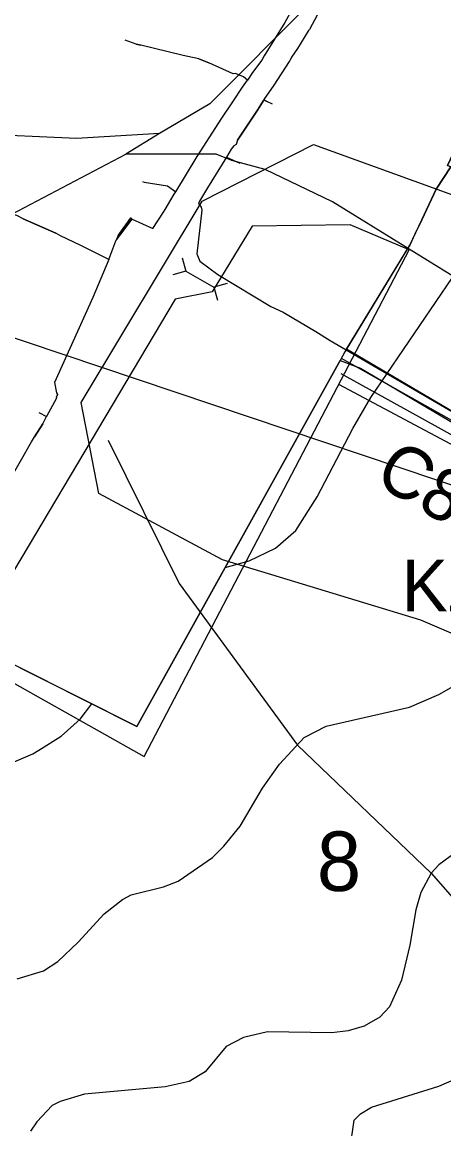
# Model space of a CAD drawing. Extents: x -662500 to -653478, y -1056827 to -1049993.
# Drawn here: x -660178.1 to -660014.9, y -1052767 to -1052338.9 of the extents above; entities that cross this region are included whole.
import ezdxf

# ---------------------------------------------------------------- set-up
doc = ezdxf.new("R2010")
doc.units = 0
for name, color, linetype in [('Vrstva 1', 7, 'Continuous'), ('Vrstva 11', 7, 'Continuous'), ('Vrstva 17', 7, 'Continuous'), ('Vrstva 18', 7, 'Continuous'), ('Vrstva 24', 7, 'Continuous'), ('Vrstva 37', 7, 'Continuous'), ('Vrstva 44', 7, 'Continuous'), ('Vrstva 45', 7, 'Continuous'), ('Vrstva 48', 7, 'Continuous'), ('Vrstva 5', 7, 'Continuous'), ('Vrstva 52', 7, 'Continuous'), ('Vrstva 54', 7, 'Continuous'), ('Vrstva 57', 7, 'Continuous'), ('Vrstva 61', 7, 'Continuous'), ('Vrstva 7', 7, 'Continuous')]:
    doc.layers.add(name, color=color, linetype=linetype)

# ---------------------------------------------------------------- blocks, each defined once
blk = doc.blocks.new('PSZ017')
at = {"layer": 'Vrstva 17'}
for points in [[(-10, 3.75), (-6.25, 0), (-10, -3.75)], [(-6.25, 0), (6.25, 0)], [(10, 3.75), (6.25, 0), (10, -3.75)]]:
    blk.add_lwpolyline(points, dxfattribs=at)

msp = doc.modelspace()

# ---------------------------------------------------------------- linework, layer by layer
at = {"layer": 'Vrstva 1'}
msp.add_lwpolyline([(-659950.73, -1052341.07), (-659953.43, -1052371.96), (-659970.97, -1052359.28), (-659972.19, -1052361.09), (-659973.49, -1052362.01), (-659975.19, -1052363.21), (-659977.1, -1052363.82), (-659994.25, -1052353.87), (-660006.58, -1052379.92), (-660013.48, -1052394.37), (-660012.16, -1052394.95), (-660017.83, -1052403.53), (-660023.45, -1052415.35), (-660026.08, -1052420.89), (-660028.1, -1052425.15), (-660028.7, -1052426.13), (-660053.2, -1052466.49), (-660055.08, -1052469.76), (-660115.2, -1052577.95), (-660133.74, -1052611.33), (-660202.62, -1052576.83), (-660206.29, -1052574.94), (-660212.42, -1052571.79), (-660214.21, -1052570.87)], dxfattribs=at)
at = {"layer": 'Vrstva 11'}
msp.add_lwpolyline([(-660054.64, -1052468.97), (-659915.93, -1052546.74), (-659897.16, -1052554.85)], dxfattribs=at)
at = {"layer": 'Vrstva 24'}
for points in [[(-660048, -1052304.5), (-660067, -1052332), (-660105.5, -1052370.5), (-660125, -1052382)], [(-660125, -1052382), (-660157, -1052384), (-660277.5, -1052378.5)], [(-660125, -1052382), (-660138, -1052390)], [(-660680, -1052693), (-660668, -1052670), (-660625, -1052625), (-660559, -1052571), (-660471.5, -1052512.5), (-660425, -1052485), (-660396.5, -1052473), (-660357, -1052462), (-660276, -1052455), (-660243.5, -1052445.5), (-660138, -1052390)], [(-660132, -1052865), (-660131.5, -1052853), (-660124, -1052843), (-660063.5, -1052832.5), (-660040.5, -1052823.5), (-660028, -1052816), (-660013, -1052800.5), (-660000, -1052782.08), (-659983, -1052758), (-659947, -1052686), (-659927.5, -1052627.5), (-659920, -1052581), (-659923.5, -1052545), (-659933, -1052515), (-659946, -1052493), (-659958.5, -1052479), (-659977, -1052460), (-660000, -1052444.36), (-660002, -1052443), (-660058, -1052408.5), (-660084, -1052396), (-660097, -1052392.5), (-660103, -1052390), (-660138, -1052390)]]:
    msp.add_lwpolyline(points, dxfattribs=at)
at = {"layer": 'Vrstva 37'}
msp.add_lwpolyline([(-659937.2, -1052607.32), (-660023.74, -1052570.29), (-660100.59, -1052546.94), (-660148.42, -1052521.3), (-660155.25, -1052485.99), (-660108.43, -1052408.14), (-660065.3, -1052386.3), (-660010.07, -1052406.24), (-659944.6, -1052475.16), (-659923.26, -1052585.09)], close=True, dxfattribs=at)
at = {"layer": 'Vrstva 44'}
msp.add_lwpolyline([(-659464.58, -1051504.83), (-659576.16, -1052069.59), (-659916.29, -1052550.1), (-660191.14, -1052457.81)], dxfattribs=at)
at = {"layer": 'Vrstva 45'}
for p, q in [((-660133.94, -1052347.42), (-660132.16, -1052347.89)), ((-660133.94, -1052347.42), (-660132.16, -1052347.89)), ((-660109.71, -1052353.13), (-660105.88, -1052354.65)), ((-660109.71, -1052353.13), (-660105.88, -1052354.65)), ((-660096.62, -1052369.73), (-660092.85, -1052364.13)), ((-660096.62, -1052369.73), (-660092.85, -1052364.13)), ((-660098.98, -1052391.11), (-660093.9, -1052393.53)), ((-660098.98, -1052391.11), (-660093.9, -1052393.53)), ((-660122.77, -1052411.38), (-660119.23, -1052405.5)), ((-660122.77, -1052411.38), (-660119.23, -1052405.5)), ((-660177.68, -1052415.03), (-660165.02, -1052420.62)), ((-660177.68, -1052415.03), (-660165.02, -1052420.62)), ((-660140.92, -1052421.52), (-660136.01, -1052414.57)), ((-660140.92, -1052421.52), (-660136.01, -1052414.57)), ((-660140.31, -1052421.46), (-660135.5, -1052415.13)), ((-660140.31, -1052421.46), (-660135.5, -1052415.13)), ((-660144.51, -1052430.7), (-660141.8, -1052423.52)), ((-660144.51, -1052430.7), (-660141.8, -1052423.52)), ((-660144.51, -1052430.7), (-660141.8, -1052423.52)), ((-660144.51, -1052430.7), (-660141.8, -1052423.52)), ((-660171.6, -1052489.86), (-660168.7, -1052491.45)), ((-660171.6, -1052489.86), (-660168.7, -1052491.45)), ((-660170.14, -1052494.25), (-660173.26, -1052499.37)), ((-660170.14, -1052494.25), (-660173.26, -1052499.37))]:
    msp.add_line(p, q, dxfattribs=at)
for points in [[(-660057.37, -1052319.44), (-660057.42, -1052319.95), (-660059.78, -1052327.12), (-660061.94, -1052332.67), (-660066.91, -1052341.74), (-660067.23, -1052342.19), (-660071.56, -1052349.12), (-660073.8, -1052352.53), (-660074.56, -1052353.97), (-660074.75, -1052354.2), (-660080.75, -1052363.28), (-660084.5, -1052368.82)], [(-660057.37, -1052319.44), (-660057.42, -1052319.95), (-660059.78, -1052327.12), (-660061.94, -1052332.67), (-660066.91, -1052341.74), (-660067.23, -1052342.19), (-660071.56, -1052349.12), (-660073.8, -1052352.53), (-660074.56, -1052353.97), (-660074.75, -1052354.2), (-660080.75, -1052363.28), (-660084.5, -1052368.82)], [(-660070.49, -1052327.58), (-660074.47, -1052335.56), (-660076.43, -1052339.14), (-660084.49, -1052351.95), (-660085.38, -1052353.61), (-660088.96, -1052358.48), (-660090.9, -1052361.36)], [(-660070.49, -1052327.58), (-660074.47, -1052335.56), (-660076.43, -1052339.14), (-660084.49, -1052351.95), (-660085.38, -1052353.61), (-660088.96, -1052358.48), (-660090.9, -1052361.36)], [(-660070.49, -1052327.58), (-660074.47, -1052335.56), (-660076.43, -1052339.14), (-660084.49, -1052351.95), (-660085.38, -1052353.61), (-660088.96, -1052358.48), (-660090.9, -1052361.36)], [(-660070.49, -1052327.58), (-660074.47, -1052335.56), (-660076.43, -1052339.14), (-660084.49, -1052351.95), (-660085.38, -1052353.61), (-660088.96, -1052358.48), (-660090.9, -1052361.36)], [(-660090.9, -1052361.36), (-660092.38, -1052360.09), (-660095.54, -1052358.83), (-660096.38, -1052358.98), (-660105.88, -1052354.65), (-660109.71, -1052353.13), (-660115.8, -1052351.82), (-660132.16, -1052347.89), (-660133.94, -1052347.42), (-660138.18, -1052345.98)], [(-660090.9, -1052361.36), (-660092.38, -1052360.09), (-660095.54, -1052358.83), (-660096.38, -1052358.98), (-660105.88, -1052354.65), (-660109.71, -1052353.13), (-660115.8, -1052351.82), (-660132.16, -1052347.89), (-660133.94, -1052347.42), (-660138.18, -1052345.98)], [(-660118.66, -1052404.54), (-660110.41, -1052390.94), (-660100.83, -1052376.06), (-660096.62, -1052369.73), (-660092.85, -1052364.13), (-660090.9, -1052361.36)], [(-660118.66, -1052404.54), (-660110.41, -1052390.94), (-660100.83, -1052376.06), (-660096.62, -1052369.73), (-660092.85, -1052364.13), (-660090.9, -1052361.36)], [(-660118.66, -1052404.54), (-660110.41, -1052390.94), (-660100.83, -1052376.06), (-660096.62, -1052369.73), (-660092.85, -1052364.13), (-660090.9, -1052361.36)], [(-660118.66, -1052404.54), (-660110.41, -1052390.94), (-660100.83, -1052376.06), (-660096.62, -1052369.73), (-660092.85, -1052364.13), (-660090.9, -1052361.36)], [(-660084.5, -1052368.82), (-660084.66, -1052369.21), (-660085.68, -1052370.95), (-660087.04, -1052372.97), (-660094.8, -1052384.61), (-660095.25, -1052386.23), (-660096.22, -1052386.73), (-660097.18, -1052388.1), (-660098.98, -1052391.11)], [(-660084.5, -1052368.82), (-660084.66, -1052369.21), (-660085.68, -1052370.95), (-660087.04, -1052372.97), (-660094.8, -1052384.61), (-660095.25, -1052386.23), (-660096.22, -1052386.73), (-660097.18, -1052388.1), (-660098.98, -1052391.11)], [(-660094.8, -1052384.61), (-660087.04, -1052372.97), (-660085.68, -1052370.95), (-660084.66, -1052369.21)], [(-660094.8, -1052384.61), (-660087.04, -1052372.97), (-660085.68, -1052370.95), (-660084.66, -1052369.21)], [(-660084.5, -1052368.82), (-660083.59, -1052369.48), (-660081.36, -1052370.48)], [(-660084.5, -1052368.82), (-660083.59, -1052369.48), (-660081.36, -1052370.48)], [(-660144.51, -1052430.7), (-660155.42, -1052425.37), (-660163.21, -1052421.57), (-660165.02, -1052420.62), (-660177.68, -1052415.03), (-660180.21, -1052413.72), (-660192.41, -1052410.44), (-660204.53, -1052407.12), (-660204.4, -1052400.73), (-660206.34, -1052398.5), (-660206.88, -1052397.29), (-660206.42, -1052396.01), (-660202.99, -1052380.49), (-660202.91, -1052379.62), (-660203.81, -1052379.36)], [(-660144.51, -1052430.7), (-660155.42, -1052425.37), (-660163.21, -1052421.57), (-660165.02, -1052420.62), (-660177.68, -1052415.03), (-660180.21, -1052413.72), (-660192.41, -1052410.44), (-660204.53, -1052407.12), (-660204.4, -1052400.73), (-660206.34, -1052398.5), (-660206.88, -1052397.29), (-660206.42, -1052396.01), (-660202.99, -1052380.49), (-660202.91, -1052379.62), (-660203.81, -1052379.36)], [(-660098.98, -1052391.11), (-660106.33, -1052402.97), (-660109.43, -1052408.18), (-660109.87, -1052409.12), (-660108.81, -1052410.53), (-660108.6, -1052411.62), (-660110.44, -1052428.57), (-660109.35, -1052431.33), (-660102.31, -1052436.56), (-660081.79, -1052448.88), (-660077.12, -1052451.17), (-660064.39, -1052458.61), (-660058.92, -1052462.11), (-659936.98, -1052533.07), (-659932.74, -1052536.05), (-659924.18, -1052540.77), (-659915.33, -1052545), (-659910.59, -1052547.69), (-659906.4, -1052549.58), (-659900.73, -1052551.37), (-659902.25, -1052561.37), (-659903.11, -1052566.74), (-659904.36, -1052566.5)], [(-660098.98, -1052391.11), (-660106.33, -1052402.97), (-660109.43, -1052408.18), (-660109.87, -1052409.12), (-660108.81, -1052410.53), (-660108.6, -1052411.62), (-660110.44, -1052428.57), (-660109.35, -1052431.33), (-660102.31, -1052436.56), (-660081.79, -1052448.88), (-660077.12, -1052451.17), (-660064.39, -1052458.61), (-660058.92, -1052462.11), (-659936.98, -1052533.07), (-659932.74, -1052536.05), (-659924.18, -1052540.77), (-659915.33, -1052545), (-659910.59, -1052547.69), (-659906.4, -1052549.58), (-659900.73, -1052551.37), (-659902.25, -1052561.37), (-659903.11, -1052566.74), (-659904.36, -1052566.5)], [(-660131.55, -1052400.59), (-660130.82, -1052400.87), (-660121.85, -1052402.27), (-660118.66, -1052404.54)], [(-660131.55, -1052400.59), (-660130.82, -1052400.87), (-660121.85, -1052402.27), (-660118.66, -1052404.54)], [(-660123.36, -1052412.5), (-660122.77, -1052411.38), (-660119.23, -1052405.5), (-660118.66, -1052404.54)], [(-660123.36, -1052412.5), (-660122.77, -1052411.38), (-660119.23, -1052405.5), (-660118.66, -1052404.54)], [(-660123.36, -1052412.5), (-660122.77, -1052411.38), (-660119.23, -1052405.5), (-660118.66, -1052404.54)], [(-660123.36, -1052412.5), (-660122.77, -1052411.38), (-660119.23, -1052405.5), (-660118.66, -1052404.54)], [(-660135.5, -1052415.13), (-660136.01, -1052414.57), (-660140.92, -1052421.52), (-660141.8, -1052423.52)], [(-660135.5, -1052415.13), (-660136.01, -1052414.57), (-660140.92, -1052421.52), (-660141.8, -1052423.52)], [(-660141.8, -1052423.52), (-660140.31, -1052421.46), (-660135.5, -1052415.13)], [(-660141.8, -1052423.52), (-660140.31, -1052421.46), (-660135.5, -1052415.13)], [(-660135.5, -1052415.13), (-660127.47, -1052418.75), (-660123.36, -1052412.5)], [(-660135.5, -1052415.13), (-660127.47, -1052418.75), (-660123.36, -1052412.5)], [(-660135.5, -1052415.13), (-660127.47, -1052418.75), (-660123.36, -1052412.5)], [(-660135.5, -1052415.13), (-660127.47, -1052418.75), (-660123.36, -1052412.5)], [(-660144.51, -1052430.7), (-660150.78, -1052445.38), (-660165.55, -1052478.32), (-660164.86, -1052482.32), (-660164.43, -1052482.97), (-660164.66, -1052483.7)], [(-660144.51, -1052430.7), (-660150.78, -1052445.38), (-660165.55, -1052478.32), (-660164.86, -1052482.32), (-660164.43, -1052482.97), (-660164.66, -1052483.7)], [(-660144.51, -1052430.7), (-660150.78, -1052445.38), (-660165.55, -1052478.32), (-660164.86, -1052482.32), (-660164.43, -1052482.97), (-660164.66, -1052483.7)], [(-660144.51, -1052430.7), (-660150.78, -1052445.38), (-660165.55, -1052478.32), (-660164.86, -1052482.32), (-660164.43, -1052482.97), (-660164.66, -1052483.7)], [(-660164.66, -1052483.7), (-660164.9, -1052483.75), (-660164.82, -1052484.34), (-660168.7, -1052491.45)], [(-660164.66, -1052483.7), (-660164.9, -1052483.75), (-660164.82, -1052484.34), (-660168.7, -1052491.45)], [(-660164.66, -1052483.7), (-660164.9, -1052483.75), (-660164.82, -1052484.34), (-660168.7, -1052491.45)], [(-660164.66, -1052483.7), (-660164.9, -1052483.75), (-660164.82, -1052484.34), (-660168.7, -1052491.45)], [(-660184.92, -1052519.51), (-660178.79, -1052508.71), (-660174.44, -1052501.31), (-660173.26, -1052499.37), (-660170.14, -1052494.25), (-660168.7, -1052491.45)], [(-660184.92, -1052519.51), (-660178.79, -1052508.71), (-660174.44, -1052501.31), (-660173.26, -1052499.37), (-660170.14, -1052494.25), (-660168.7, -1052491.45)], [(-660184.92, -1052519.51), (-660178.79, -1052508.71), (-660174.44, -1052501.31), (-660173.26, -1052499.37), (-660170.14, -1052494.25), (-660168.7, -1052491.45)], [(-660184.92, -1052519.51), (-660178.79, -1052508.71), (-660174.44, -1052501.31), (-660173.26, -1052499.37), (-660170.14, -1052494.25), (-660168.7, -1052491.45)]]:
    msp.add_lwpolyline(points, dxfattribs=at)
at = {"layer": 'Vrstva 48'}
msp.add_lwpolyline([(-660200.66, -1052583.72), (-660130.91, -1052622.91), (-660028.27, -1052427), (-660051.19, -1052417.33), (-660089.05, -1052417.84), (-660104.5, -1052443.28), (-660118.92, -1052446.11), (-660203.08, -1052587.5)], dxfattribs=at)
at = {"layer": 'Vrstva 5'}
msp.add_lwpolyline([(-659977.1, -1052363.82), (-659975.19, -1052363.21), (-659972.19, -1052361.09), (-659970.97, -1052359.28), (-659953.43, -1052371.96), (-659950.73, -1052341.07), (-659949.23, -1052344), (-659937.07, -1052386.36), (-659935.57, -1052393.92), (-659918.05, -1052459.83), (-659903.66, -1052506.8), (-659899.12, -1052536.69), (-659896.4, -1052551.66), (-659912.97, -1052545.71), (-659928.54, -1052537.91), (-659987.91, -1052503.41), (-660052.54, -1052465.41), (-660028.1, -1052425.15), (-660023.45, -1052415.35), (-660017.83, -1052403.53), (-660012.16, -1052394.95), (-660013.48, -1052394.37), (-660006.58, -1052379.92), (-659994.25, -1052353.87)], close=True, dxfattribs=at)
msp.add_lwpolyline([(-660206.29, -1052574.94), (-660133.74, -1052611.33), (-660055.08, -1052469.76), (-660047.2, -1052472.77), (-659979.63, -1052512.63)], dxfattribs=at)
at = {"layer": 'Vrstva 54'}
msp.add_lwpolyline([(-660055.67, -1052479.02), (-659984.95, -1052516.61), (-659907.01, -1052561.42)], dxfattribs=at)
at = {"layer": 'Vrstva 57'}
msp.add_lwpolyline([(-660144.85, -1052500.62), (-660117.36, -1052556.07), (-660071.54, -1052618.58), (-660019.78, -1052668.15), (-659972.38, -1052722.21), (-659945.35, -1052748.76), (-659928.67, -1052766.62)], dxfattribs=at)
at = {"layer": 'Vrstva 61'}
msp.add_lwpolyline([(-660054.81, -1052474.81), (-659919.32, -1052549.69), (-659909.21, -1052545.7), (-659894.85, -1052550.76)], dxfattribs=at)
at = {"layer": 'Vrstva 7'}
for p, q in [((-660043.17, -1052484.06), (-660001.65, -1052423.12)), ((-660050.11, -1052496.1), (-660043.17, -1052484.06)), ((-660063.86, -1052522.6), (-660050.11, -1052496.1)), ((-660072.22, -1052535.5), (-660063.86, -1052522.6)), ((-660080.01, -1052542.44), (-660072.22, -1052535.5)), ((-660090.22, -1052547.26), (-660080.01, -1052542.44)), ((-660099.59, -1052549.87), (-660090.22, -1052547.26)), ((-660028.15, -1052603.95), (-660016.81, -1052598.99)), ((-660016.81, -1052598.99), (-660011.14, -1052595.73)), ((-660155.69, -1052608.48), (-660151.19, -1052602.59)), ((-660060.46, -1052611.18), (-660028.15, -1052603.95)), ((-660163.06, -1052615.14), (-660155.69, -1052608.48)), ((-660068.96, -1052615.57), (-660060.46, -1052611.18)), ((-660171.7, -1052620.53), (-660163.06, -1052615.14)), ((-660078.45, -1052625.92), (-660068.96, -1052615.57)), ((-660173.97, -1052621.95), (-660171.7, -1052620.53)), ((-660185.73, -1052626.91), (-660173.97, -1052621.95)), ((-660085.12, -1052635.27), (-660078.45, -1052625.92)), ((-660093.76, -1052649.86), (-660085.12, -1052635.27)), ((-660100, -1052657.66), (-660093.76, -1052649.86)), ((-660104.39, -1052662.05), (-660100, -1052657.66)), ((-660117.71, -1052671.12), (-660104.39, -1052662.05)), ((-660010.57, -1052660.21), (-660016.81, -1052664.89)), ((-660016.81, -1052664.89), (-660019.78, -1052668.15)), ((-660123.38, -1052673.39), (-660117.71, -1052671.12)), ((-660019.78, -1052668.15), (-660023.75, -1052675.52)), ((-660135.85, -1052676.51), (-660123.38, -1052673.39)), ((-660023.75, -1052675.52), (-660025.74, -1052682.32)), ((-660146.34, -1052683.88), (-660139.25, -1052678.21)), ((-660139.25, -1052678.21), (-660135.85, -1052676.51)), ((-660156.4, -1052694.79), (-660146.34, -1052683.88)), ((-660025.74, -1052682.32), (-660028, -1052695.92)), ((-660164.33, -1052702.3), (-660156.4, -1052694.79)), ((-660028, -1052695.92), (-660031.26, -1052709.53)), ((-660180.07, -1052708.96), (-660169.86, -1052705.84)), ((-660169.86, -1052705.84), (-660164.33, -1052702.3)), ((-660031.26, -1052709.53), (-660035.94, -1052719.73)), ((-660035.94, -1052719.73), (-660039.62, -1052723.84)), ((-660045.72, -1052727.24), (-660051.95, -1052729.08)), ((-660039.62, -1052723.84), (-660045.72, -1052727.24)), ((-660092.48, -1052731.64), (-660099.15, -1052735.18)), ((-660083.13, -1052729.51), (-660092.48, -1052731.64)), ((-660058.19, -1052729.79), (-660083.13, -1052729.51)), ((-660051.95, -1052729.08), (-660058.19, -1052729.79)), ((-660099.15, -1052735.18), (-660107.22, -1052744.96)), ((-660016.81, -1052750.48), (-659996.69, -1052741.7)), ((-660113.46, -1052748.64), (-660122.81, -1052750.77)), ((-660107.22, -1052744.96), (-660113.46, -1052748.64)), ((-660122.81, -1052750.77), (-660153.99, -1052753.6)), ((-660042.89, -1052758.56), (-660016.81, -1052750.48)), ((-660163.34, -1052756.44), (-660166.46, -1052757.99)), ((-660153.99, -1052753.6), (-660163.34, -1052756.44)), ((-660166.46, -1052757.99), (-660172.41, -1052764.23)), ((-660049.55, -1052763.66), (-660047.14, -1052761.11)), ((-660047.14, -1052761.11), (-660042.89, -1052758.56)), ((-660172.41, -1052764.23), (-660174.82, -1052767.91)), ((-660051.25, -1052775.28), (-660049.55, -1052763.66))]:
    msp.add_line(p, q, dxfattribs=at)

# ---------------------------------------------------------------- block references
at = {"layer": 'Vrstva 17', "rotation": -29.663807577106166}
msp.add_blockref('PSZ017', (-660109.28, -1052438.31), dxfattribs=at)

# ---------------------------------------------------------------- texts
at = {"layer": 'Vrstva 18'}
msp.add_text('C8-179m', height=20, rotation=329.6172, dxfattribs=at).set_placement((-660042.6, -1052516.79))
at = {"layer": 'Vrstva 52'}
msp.add_text('KZ 6', height=20, dxfattribs=at).set_placement((-660031.17, -1052566.88))
at = {"layer": 'Vrstva 57'}
msp.add_text('8', height=23, dxfattribs=at).set_placement((-660064.02, -1052674.98))

doc.saveas('drawing.dxf')
